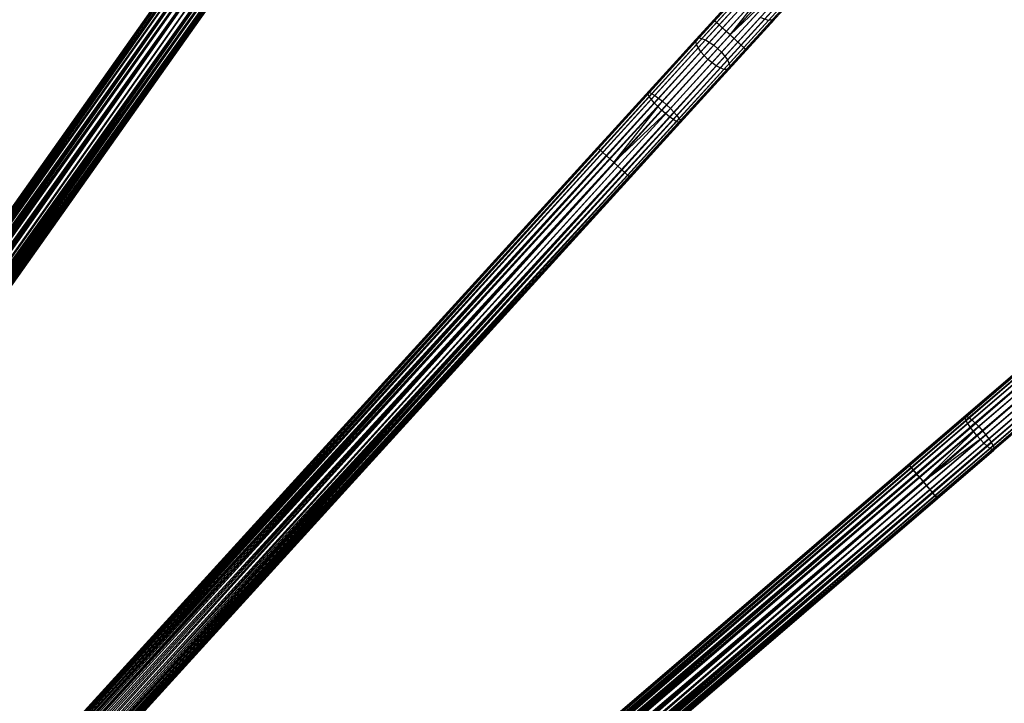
# Model space of a CAD drawing. Extents: x -189 to 189, y -189 to 189.
# Tile 308 of 338: x 82 to 126, y 95 to 125. Entities that reach past the tile are written whole.
import ezdxf

# ---------------------------------------------------------------- set-up
doc = ezdxf.new("R2010")
doc.units = 0
doc.header["$LTSCALE"] = 25.4
doc.layers.get('0').update_dxf_attribs({"linetype": 'CONTINUOUS'})

# ---------------------------------------------------------------- blocks, each defined once
blk = doc.blocks.new('NL2500012474_STL')
at = {"color": 0}
for p, q in [((287.839, 138.091, 177.379), (215.478, 35.869, 177.621)), ((287.839, 138.091, 177.379), (215.478, 35.869, 177.379)), ((287.839, 138.091, 177.379), (215.478, 35.869, 177.621)), ((287.839, 138.091, 177.379), (215.478, 35.869, 177.379)), ((287.886, 138.058, 177.855), (215.478, 35.869, 177.621)), ((287.886, 138.058, 177.855), (215.478, 35.869, 177.621)), ((215.525, 35.836, 177.145), (287.839, 138.091, 177.379)), ((215.525, 35.836, 177.145), (287.839, 138.091, 177.379)), ((287.886, 138.058, 177.855), (215.525, 35.836, 177.855)), ((287.886, 138.058, 177.855), (215.525, 35.836, 177.855)), ((215.616, 35.771, 176.932), (287.839, 138.091, 177.379)), ((215.616, 35.771, 176.932), (287.839, 138.091, 177.379)), ((287.886, 138.058, 177.855), (215.616, 35.771, 178.068)), ((287.886, 138.058, 177.855), (215.616, 35.771, 178.068)), ((215.616, 35.771, 176.932), (287.978, 137.993, 176.932)), ((215.616, 35.771, 176.932), (287.978, 137.993, 176.932)), ((288.108, 137.901, 178.249), (215.616, 35.771, 178.068)), ((288.108, 137.901, 178.249), (215.616, 35.771, 178.068)), ((215.747, 35.679, 176.751), (287.978, 137.993, 176.932)), ((215.747, 35.679, 176.751), (287.978, 137.993, 176.932)), ((288.108, 137.901, 178.249), (215.747, 35.679, 178.249)), ((288.108, 137.901, 178.249), (215.747, 35.679, 178.249)), ((215.909, 35.564, 176.615), (287.978, 137.993, 176.932)), ((215.909, 35.564, 176.615), (287.978, 137.993, 176.932)), ((288.454, 137.656, 178.471), (215.747, 35.679, 178.249)), ((288.454, 137.656, 178.471), (215.747, 35.679, 178.249)), ((288.27, 137.786, 176.615), (215.909, 35.564, 176.615)), ((288.27, 137.786, 176.615), (215.909, 35.564, 176.615)), ((288.454, 137.656, 178.471), (215.909, 35.564, 178.385)), ((288.454, 137.656, 178.471), (215.909, 35.564, 178.385)), ((216.093, 35.434, 176.529), (288.27, 137.786, 176.615)), ((216.093, 35.434, 176.529), (288.27, 137.786, 176.615)), ((288.454, 137.656, 178.471), (216.093, 35.434, 178.471)), ((288.454, 137.656, 178.471), (216.093, 35.434, 178.471)), ((216.288, 35.296, 176.5), (288.27, 137.786, 176.615)), ((216.288, 35.296, 176.5), (288.27, 137.786, 176.615)), ((288.649, 137.518, 178.5), (216.288, 35.296, 178.5)), ((288.649, 137.518, 178.5), (216.288, 35.296, 178.5)), ((216.288, 35.296, 176.5), (288.649, 137.518, 176.5)), ((216.288, 35.296, 176.5), (288.649, 137.518, 176.5)), ((216.483, 35.158, 176.529), (288.649, 137.518, 176.5)), ((216.483, 35.158, 176.529), (288.649, 137.518, 176.5)), ((216.667, 35.027, 176.615), (288.649, 137.518, 176.5)), ((216.667, 35.027, 176.615), (288.649, 137.518, 176.5)), ((288.845, 137.379, 178.471), (216.483, 35.158, 178.471)), ((288.845, 137.379, 178.471), (216.483, 35.158, 178.471)), ((289.19, 137.135, 178.249), (216.483, 35.158, 178.471)), ((289.19, 137.135, 178.249), (216.483, 35.158, 178.471)), ((289.029, 137.249, 176.615), (216.667, 35.027, 176.615)), ((289.029, 137.249, 176.615), (216.667, 35.027, 176.615)), ((289.19, 137.135, 178.249), (216.667, 35.027, 178.385)), ((289.19, 137.135, 178.249), (216.667, 35.027, 178.385)), ((289.029, 137.249, 176.615), (216.829, 34.913, 176.751)), ((289.029, 137.249, 176.615), (216.829, 34.913, 176.751)), ((289.19, 137.135, 178.249), (216.829, 34.913, 178.249)), ((289.19, 137.135, 178.249), (216.829, 34.913, 178.249)), ((289.029, 137.249, 176.615), (216.96, 34.82, 176.932)), ((289.029, 137.249, 176.615), (216.96, 34.82, 176.932)), ((289.321, 137.042, 176.932), (216.96, 34.82, 176.932)), ((289.321, 137.042, 176.932), (216.96, 34.82, 176.932)), ((289.321, 137.042, 176.932), (217.051, 34.756, 177.145)), ((289.321, 137.042, 176.932), (217.051, 34.756, 177.145)), ((289.321, 137.042, 176.932), (217.098, 34.722, 177.379)), ((289.321, 137.042, 176.932), (217.098, 34.722, 177.379)), ((289.412, 136.977, 177.855), (216.829, 34.913, 178.249)), ((289.412, 136.977, 177.855), (216.829, 34.913, 178.249)), ((289.412, 136.977, 177.855), (216.96, 34.82, 178.068)), ((289.412, 136.977, 177.855), (216.96, 34.82, 178.068)), ((289.412, 136.977, 177.855), (217.051, 34.756, 177.855)), ((289.412, 136.977, 177.855), (217.051, 34.756, 177.855)), ((289.46, 136.944, 177.379), (217.051, 34.756, 177.855)), ((289.46, 136.944, 177.379), (217.051, 34.756, 177.855)), ((289.46, 136.944, 177.379), (217.098, 34.722, 177.379)), ((289.46, 136.944, 177.379), (217.098, 34.722, 177.621)), ((289.46, 136.944, 177.379), (217.098, 34.722, 177.379)), ((289.46, 136.944, 177.379), (217.098, 34.722, 177.621)), ((226.571, 51.54, 27.379), (283.395, 131.813, 27.621)), ((226.571, 51.54, 27.379), (283.395, 131.813, 27.621)), ((226.571, 51.54, 27.621), (283.395, 131.813, 27.621)), ((226.571, 51.54, 27.621), (283.395, 131.813, 27.621)), ((226.618, 51.507, 27.145), (283.395, 131.813, 27.621)), ((226.618, 51.507, 27.145), (283.395, 131.813, 27.621)), ((226.618, 51.507, 27.145), (283.442, 131.78, 27.145)), ((226.618, 51.507, 27.145), (283.442, 131.78, 27.145)), ((226.709, 51.442, 26.932), (283.442, 131.78, 27.145)), ((226.709, 51.442, 26.932), (283.442, 131.78, 27.145)), ((226.571, 51.54, 27.621), (283.533, 131.715, 28.068)), ((226.571, 51.54, 27.621), (283.533, 131.715, 28.068)), ((226.618, 51.507, 27.855), (283.533, 131.715, 28.068)), ((226.618, 51.507, 27.855), (283.533, 131.715, 28.068)), ((226.709, 51.442, 28.068), (283.533, 131.715, 28.068)), ((226.709, 51.442, 28.068), (283.533, 131.715, 28.068)), ((226.709, 51.442, 26.932), (283.664, 131.623, 26.751)), ((226.709, 51.442, 26.932), (283.664, 131.623, 26.751)), ((226.709, 51.442, 28.068), (283.826, 131.508, 28.385)), ((226.709, 51.442, 28.068), (283.826, 131.508, 28.385)), ((226.84, 51.35, 26.751), (283.664, 131.623, 26.751)), ((226.84, 51.35, 26.751), (283.664, 131.623, 26.751)), ((226.84, 51.35, 28.249), (283.826, 131.508, 28.385)), ((226.84, 51.35, 28.249), (283.826, 131.508, 28.385)), ((227.002, 51.235, 26.615), (283.664, 131.623, 26.751)), ((227.002, 51.235, 26.615), (283.664, 131.623, 26.751)), ((227.002, 51.235, 28.385), (283.826, 131.508, 28.385)), ((227.002, 51.235, 28.385), (283.826, 131.508, 28.385)), ((227.002, 51.235, 26.615), (284.01, 131.378, 26.529)), ((227.002, 51.235, 26.615), (284.01, 131.378, 26.529)), ((227.186, 51.105, 26.529), (284.01, 131.378, 26.529)), ((227.186, 51.105, 26.529), (284.01, 131.378, 26.529)), ((227.002, 51.235, 28.385), (284.205, 131.24, 28.5)), ((227.002, 51.235, 28.385), (284.205, 131.24, 28.5)), ((227.186, 51.105, 28.471), (284.205, 131.24, 28.5)), ((227.186, 51.105, 28.471), (284.205, 131.24, 28.5)), ((284.205, 131.24, 28.5), (227.381, 50.967, 28.5)), ((227.381, 50.967, 26.5), (284.205, 131.24, 26.5)), ((227.381, 50.967, 26.5), (284.205, 131.24, 26.5)), ((284.205, 131.24, 28.5), (227.381, 50.967, 28.5)), ((227.381, 50.967, 28.5), (284.584, 130.971, 28.385)), ((227.381, 50.967, 28.5), (284.584, 130.971, 28.385)), ((227.576, 50.829, 26.529), (284.4, 131.101, 26.529)), ((227.576, 50.829, 26.529), (284.4, 131.101, 26.529)), ((227.576, 50.829, 28.471), (284.584, 130.971, 28.385)), ((227.576, 50.829, 28.471), (284.584, 130.971, 28.385)), ((227.76, 50.698, 26.615), (284.4, 131.101, 26.529)), ((227.76, 50.698, 26.615), (284.4, 131.101, 26.529)), ((227.76, 50.698, 28.385), (284.584, 130.971, 28.385)), ((227.76, 50.698, 28.385), (284.584, 130.971, 28.385)), ((227.76, 50.698, 26.615), (284.746, 130.856, 26.751)), ((227.76, 50.698, 26.615), (284.746, 130.856, 26.751)), ((227.922, 50.584, 26.751), (284.746, 130.856, 26.751)), ((227.922, 50.584, 26.751), (284.746, 130.856, 26.751)), ((228.053, 50.491, 26.932), (284.746, 130.856, 26.751)), ((228.053, 50.491, 26.932), (284.746, 130.856, 26.751)), ((227.76, 50.698, 28.385), (284.877, 130.764, 28.068)), ((227.76, 50.698, 28.385), (284.877, 130.764, 28.068)), ((227.922, 50.584, 28.249), (284.877, 130.764, 28.068)), ((227.922, 50.584, 28.249), (284.877, 130.764, 28.068)), ((228.053, 50.491, 28.068), (284.877, 130.764, 28.068)), ((228.053, 50.491, 28.068), (284.877, 130.764, 28.068)), ((228.053, 50.491, 26.932), (284.968, 130.699, 27.145)), ((228.053, 50.491, 26.932), (284.968, 130.699, 27.145)), ((228.053, 50.491, 28.068), (285.015, 130.666, 27.621)), ((228.053, 50.491, 28.068), (285.015, 130.666, 27.621)), ((228.144, 50.427, 27.145), (284.968, 130.699, 27.145)), ((228.144, 50.427, 27.145), (284.968, 130.699, 27.145)), ((228.144, 50.427, 27.855), (285.015, 130.666, 27.621)), ((228.144, 50.427, 27.855), (285.015, 130.666, 27.621)), ((228.191, 50.393, 27.621), (284.968, 130.699, 27.145)), ((228.191, 50.393, 27.621), (284.968, 130.699, 27.145)), ((228.191, 50.393, 27.379), (284.968, 130.699, 27.145)), ((228.191, 50.393, 27.379), (284.968, 130.699, 27.145)), ((228.191, 50.393, 27.621), (285.015, 130.666, 27.621)), ((228.191, 50.393, 27.621), (285.015, 130.666, 27.621)), ((304.078, 125.183, 177.379), (306.265, 127.583, 177.113)), ((304.078, 125.183, 177.379), (306.265, 127.583, 177.113)), ((304.121, 125.144, 177.855), (306.36, 127.601, 177.581)), ((304.121, 125.144, 177.855), (306.36, 127.601, 177.581)), ((304.203, 125.069, 176.932), (306.342, 127.414, 176.671)), ((304.203, 125.069, 176.932), (306.342, 127.414, 176.671)), ((304.322, 124.961, 178.249), (306.605, 127.465, 177.97)), ((304.322, 124.961, 178.249), (306.605, 127.465, 177.97)), ((304.468, 124.827, 176.615), (306.571, 127.135, 176.358)), ((304.468, 124.827, 176.615), (306.571, 127.135, 176.358)), ((304.635, 124.676, 178.471), (306.942, 127.207, 178.189)), ((304.635, 124.676, 178.471), (306.942, 127.207, 178.189)), ((304.812, 124.514, 178.5), (306.942, 127.207, 178.189)), ((304.812, 124.514, 178.5), (306.942, 127.207, 178.189)), ((308.337, 127.16, 32.234), (306.518, 125.164, 30.45)), ((308.337, 127.16, 32.234), (306.518, 125.164, 30.45)), ((305.321, 126.546, 30.057), (303.281, 124.309, 28.716)), ((305.321, 126.546, 30.057), (303.281, 124.309, 28.716)), ((305.517, 126.676, 29.64), (303.428, 124.385, 28.267)), ((305.517, 126.676, 29.64), (303.428, 124.385, 28.267)), ((305.845, 126.632, 29.295), (303.716, 124.297, 27.895)), ((305.845, 126.632, 29.295), (303.716, 124.297, 27.895)), ((304.812, 124.514, 178.5), (307.296, 126.884, 178.189)), ((304.812, 124.514, 178.5), (307.296, 126.884, 178.189)), ((304.812, 124.514, 176.5), (306.902, 126.808, 176.245)), ((304.812, 124.514, 176.5), (306.902, 126.808, 176.245)), ((304.988, 124.353, 178.471), (307.296, 126.884, 178.189)), ((304.988, 124.353, 178.471), (307.296, 126.884, 178.189)), ((305.155, 124.201, 176.615), (307.258, 126.508, 176.358)), ((305.155, 124.201, 176.615), (307.258, 126.508, 176.358)), ((305.302, 124.068, 178.249), (307.585, 126.572, 177.97)), ((305.302, 124.068, 178.249), (307.585, 126.572, 177.97)), ((305.301, 126.273, 30.45), (303.307, 124.086, 29.139)), ((305.301, 126.273, 30.45), (303.307, 124.086, 29.139)), ((306.23, 126.426, 29.1), (304.078, 124.065, 27.685)), ((306.23, 126.426, 29.1), (304.078, 124.065, 27.685)), ((306.584, 126.103, 29.1), (304.432, 123.743, 27.685)), ((306.584, 126.103, 29.1), (304.432, 123.743, 27.685)), ((305.42, 123.96, 176.932), (307.558, 126.305, 176.671)), ((305.42, 123.96, 176.932), (307.558, 126.305, 176.671)), ((305.503, 123.884, 177.855), (307.742, 126.341, 177.581)), ((305.503, 123.884, 177.855), (307.742, 126.341, 177.581)), ((305.545, 123.846, 177.379), (307.733, 126.245, 177.113)), ((305.545, 123.846, 177.379), (307.733, 126.245, 177.113)), ((305.464, 125.919, 30.728), (303.502, 123.768, 29.439)), ((305.464, 125.919, 30.728), (303.502, 123.768, 29.439)), ((306.825, 125.739, 29.295), (304.696, 123.403, 27.895)), ((306.825, 125.739, 29.295), (304.696, 123.403, 27.895)), ((304.078, 125.183, 177.379), (219.703, 32.628, 177.621)), ((304.078, 125.183, 177.379), (219.703, 32.628, 177.379)), ((304.078, 125.183, 177.379), (219.703, 32.628, 177.621)), ((304.078, 125.183, 177.379), (219.703, 32.628, 177.379)), ((304.121, 125.144, 177.855), (219.703, 32.628, 177.621)), ((304.121, 125.144, 177.855), (219.703, 32.628, 177.621)), ((219.746, 32.59, 177.145), (304.078, 125.183, 177.379)), ((219.746, 32.59, 177.145), (304.078, 125.183, 177.379)), ((304.121, 125.144, 177.855), (219.746, 32.59, 177.855)), ((304.121, 125.144, 177.855), (219.746, 32.59, 177.855)), ((219.829, 32.514, 176.932), (304.078, 125.183, 177.379)), ((219.829, 32.514, 176.932), (304.078, 125.183, 177.379)), ((304.121, 125.144, 177.855), (219.829, 32.514, 178.068)), ((304.121, 125.144, 177.855), (219.829, 32.514, 178.068)), ((303.82, 123.427, 29.547), (305.77, 125.566, 30.829)), ((303.82, 123.427, 29.547), (305.77, 125.566, 30.829)), ((304.121, 125.144, 177.855), (304.078, 125.183, 177.379)), ((304.078, 125.183, 177.379), (304.203, 125.069, 176.932)), ((304.078, 125.183, 177.379), (304.203, 125.069, 176.932)), ((304.121, 125.144, 177.855), (304.078, 125.183, 177.379)), ((304.322, 124.961, 178.249), (304.121, 125.144, 177.855)), ((304.322, 124.961, 178.249), (304.121, 125.144, 177.855)), ((306.15, 125.293, 30.728), (304.189, 123.142, 29.439)), ((306.15, 125.293, 30.728), (304.189, 123.142, 29.439)), ((306.518, 125.164, 30.45), (304.524, 122.977, 29.139)), ((306.518, 125.164, 30.45), (304.524, 122.977, 29.139)), ((306.788, 125.209, 30.057), (304.748, 122.971, 28.716)), ((306.788, 125.209, 30.057), (304.748, 122.971, 28.716)), ((306.899, 125.416, 29.64), (304.81, 123.125, 28.267)), ((306.899, 125.416, 29.64), (304.81, 123.125, 28.267)), ((306.518, 125.164, 30.45), (306.15, 125.293, 30.728)), ((306.518, 125.164, 30.45), (306.15, 125.293, 30.728)), ((306.788, 125.209, 30.057), (306.518, 125.164, 30.45)), ((306.788, 125.209, 30.057), (306.518, 125.164, 30.45)), ((219.829, 32.514, 176.932), (304.203, 125.069, 176.932)), ((219.829, 32.514, 176.932), (304.203, 125.069, 176.932)), ((304.322, 124.961, 178.249), (219.829, 32.514, 178.068)), ((304.322, 124.961, 178.249), (219.829, 32.514, 178.068)), ((219.947, 32.406, 176.751), (304.203, 125.069, 176.932)), ((219.947, 32.406, 176.751), (304.203, 125.069, 176.932)), ((304.322, 124.961, 178.249), (219.947, 32.406, 178.249)), ((304.322, 124.961, 178.249), (219.947, 32.406, 178.249)), ((220.093, 32.273, 176.615), (304.203, 125.069, 176.932)), ((220.093, 32.273, 176.615), (304.203, 125.069, 176.932)), ((304.468, 124.827, 176.615), (220.093, 32.273, 176.615)), ((304.468, 124.827, 176.615), (220.093, 32.273, 176.615)), ((220.26, 32.121, 176.529), (304.468, 124.827, 176.615)), ((220.26, 32.121, 176.529), (304.468, 124.827, 176.615)), ((220.437, 31.96, 176.5), (304.468, 124.827, 176.615)), ((220.437, 31.96, 176.5), (304.468, 124.827, 176.615)), ((304.203, 125.069, 176.932), (304.468, 124.827, 176.615)), ((304.203, 125.069, 176.932), (304.468, 124.827, 176.615)), ((304.635, 124.676, 178.471), (304.322, 124.961, 178.249)), ((304.635, 124.676, 178.471), (304.322, 124.961, 178.249)), ((304.468, 124.827, 176.615), (304.812, 124.514, 176.5)), ((304.468, 124.827, 176.615), (304.812, 124.514, 176.5)), ((304.635, 124.676, 178.471), (219.947, 32.406, 178.249)), ((304.635, 124.676, 178.471), (219.947, 32.406, 178.249)), ((304.635, 124.676, 178.471), (220.093, 32.273, 178.385)), ((304.635, 124.676, 178.471), (220.093, 32.273, 178.385)), ((304.635, 124.676, 178.471), (220.26, 32.121, 178.471)), ((304.635, 124.676, 178.471), (220.26, 32.121, 178.471)), ((304.812, 124.514, 178.5), (220.437, 31.96, 178.5)), ((304.812, 124.514, 178.5), (220.437, 31.96, 178.5)), ((220.437, 31.96, 176.5), (304.812, 124.514, 176.5)), ((220.437, 31.96, 176.5), (304.812, 124.514, 176.5)), ((220.614, 31.798, 176.529), (304.812, 124.514, 176.5)), ((220.614, 31.798, 176.529), (304.812, 124.514, 176.5)), ((304.988, 124.353, 178.471), (220.614, 31.798, 178.471)), ((304.988, 124.353, 178.471), (220.614, 31.798, 178.471)), ((220.78, 31.647, 176.615), (304.812, 124.514, 176.5)), ((220.78, 31.647, 176.615), (304.812, 124.514, 176.5)), ((303.281, 124.309, 28.716), (301.119, 121.937, 27.896)), ((303.281, 124.309, 28.716), (301.119, 121.937, 27.896)), ((303.428, 124.385, 28.267), (301.215, 121.957, 27.428)), ((303.428, 124.385, 28.267), (301.215, 121.957, 27.428)), ((303.716, 124.297, 27.895), (301.46, 121.822, 27.039)), ((303.716, 124.297, 27.895), (301.46, 121.822, 27.039)), ((303.281, 124.309, 28.716), (303.428, 124.385, 28.267)), ((303.281, 124.309, 28.716), (303.428, 124.385, 28.267)), ((303.307, 124.086, 29.139), (303.281, 124.309, 28.716)), ((303.307, 124.086, 29.139), (303.281, 124.309, 28.716)), ((303.428, 124.385, 28.267), (303.716, 124.297, 27.895)), ((303.428, 124.385, 28.267), (303.716, 124.297, 27.895)), ((303.716, 124.297, 27.895), (304.078, 124.065, 27.685)), ((303.716, 124.297, 27.895), (304.078, 124.065, 27.685)), ((304.812, 124.514, 178.5), (304.635, 124.676, 178.471)), ((304.812, 124.514, 178.5), (304.635, 124.676, 178.471)), ((304.812, 124.514, 176.5), (305.155, 124.201, 176.615)), ((304.988, 124.353, 178.471), (304.812, 124.514, 178.5)), ((304.988, 124.353, 178.471), (304.812, 124.514, 178.5)), ((304.812, 124.514, 176.5), (305.155, 124.201, 176.615)), ((305.302, 124.068, 178.249), (304.988, 124.353, 178.471)), ((305.302, 124.068, 178.249), (304.988, 124.353, 178.471)), ((305.302, 124.068, 178.249), (220.614, 31.798, 178.471)), ((305.302, 124.068, 178.249), (220.614, 31.798, 178.471)), ((305.155, 124.201, 176.615), (220.78, 31.647, 176.615)), ((305.155, 124.201, 176.615), (220.78, 31.647, 176.615)), ((305.302, 124.068, 178.249), (220.78, 31.647, 178.385)), ((305.302, 124.068, 178.249), (220.78, 31.647, 178.385)), ((305.155, 124.201, 176.615), (220.927, 31.513, 176.751)), ((305.155, 124.201, 176.615), (220.927, 31.513, 176.751)), ((305.302, 124.068, 178.249), (220.927, 31.513, 178.249)), ((305.302, 124.068, 178.249), (220.927, 31.513, 178.249)), ((305.503, 123.884, 177.855), (220.927, 31.513, 178.249)), ((305.503, 123.884, 177.855), (220.927, 31.513, 178.249)), ((305.155, 124.201, 176.615), (221.045, 31.405, 176.932)), ((305.155, 124.201, 176.615), (221.045, 31.405, 176.932)), ((305.42, 123.96, 176.932), (221.045, 31.405, 176.932)), ((305.42, 123.96, 176.932), (221.045, 31.405, 176.932)), ((305.503, 123.884, 177.855), (221.045, 31.405, 178.068)), ((305.503, 123.884, 177.855), (221.045, 31.405, 178.068)), ((305.42, 123.96, 176.932), (221.128, 31.33, 177.145)), ((305.42, 123.96, 176.932), (221.128, 31.33, 177.145)), ((305.503, 123.884, 177.855), (221.128, 31.33, 177.855)), ((305.503, 123.884, 177.855), (221.128, 31.33, 177.855)), ((305.545, 123.846, 177.379), (221.128, 31.33, 177.855)), ((305.545, 123.846, 177.379), (221.128, 31.33, 177.855)), ((305.42, 123.96, 176.932), (221.17, 31.291, 177.379)), ((305.42, 123.96, 176.932), (221.17, 31.291, 177.379)), ((305.545, 123.846, 177.379), (221.17, 31.291, 177.379)), ((305.545, 123.846, 177.379), (221.17, 31.291, 177.621)), ((305.545, 123.846, 177.379), (221.17, 31.291, 177.379)), ((305.545, 123.846, 177.379), (221.17, 31.291, 177.621)), ((303.307, 124.086, 29.139), (301.195, 121.768, 28.338)), ((303.307, 124.086, 29.139), (301.195, 121.768, 28.338)), ((304.078, 124.065, 27.685), (301.798, 121.564, 26.82)), ((304.078, 124.065, 27.685), (301.798, 121.564, 26.82)), ((303.502, 123.768, 29.439), (303.307, 124.086, 29.139)), ((303.502, 123.768, 29.439), (303.307, 124.086, 29.139)), ((304.078, 124.065, 27.685), (304.432, 123.743, 27.685)), ((304.078, 124.065, 27.685), (304.432, 123.743, 27.685)), ((305.155, 124.201, 176.615), (305.42, 123.96, 176.932)), ((305.155, 124.201, 176.615), (305.42, 123.96, 176.932)), ((305.503, 123.884, 177.855), (305.302, 124.068, 178.249)), ((305.503, 123.884, 177.855), (305.302, 124.068, 178.249)), ((305.42, 123.96, 176.932), (305.545, 123.846, 177.379)), ((305.42, 123.96, 176.932), (305.545, 123.846, 177.379)), ((305.545, 123.846, 177.379), (305.503, 123.884, 177.855)), ((305.545, 123.846, 177.379), (305.503, 123.884, 177.855)), ((303.502, 123.768, 29.439), (301.424, 121.488, 28.651)), ((303.502, 123.768, 29.439), (301.424, 121.488, 28.651)), ((301.754, 121.161, 28.764), (303.82, 123.427, 29.547)), ((301.754, 121.161, 28.764), (303.82, 123.427, 29.547)), ((304.432, 123.743, 27.685), (302.152, 121.241, 26.82)), ((304.432, 123.743, 27.685), (302.152, 121.241, 26.82)), ((304.696, 123.403, 27.895), (302.44, 120.929, 27.039)), ((304.696, 123.403, 27.895), (302.44, 120.929, 27.039)), ((303.82, 123.427, 29.547), (303.502, 123.768, 29.439)), ((303.82, 123.427, 29.547), (303.502, 123.768, 29.439)), ((304.189, 123.142, 29.439), (303.82, 123.427, 29.547)), ((304.189, 123.142, 29.439), (303.82, 123.427, 29.547)), ((304.432, 123.743, 27.685), (304.696, 123.403, 27.895)), ((304.432, 123.743, 27.685), (304.696, 123.403, 27.895)), ((304.696, 123.403, 27.895), (304.81, 123.125, 28.267)), ((304.696, 123.403, 27.895), (304.81, 123.125, 28.267)), ((304.189, 123.142, 29.439), (302.111, 120.862, 28.651)), ((304.189, 123.142, 29.439), (302.111, 120.862, 28.651)), ((304.524, 122.977, 29.139), (302.411, 120.659, 28.338)), ((304.524, 122.977, 29.139), (302.411, 120.659, 28.338)), ((304.748, 122.971, 28.716), (302.586, 120.6, 27.896)), ((304.748, 122.971, 28.716), (302.586, 120.6, 27.896)), ((304.81, 123.125, 28.267), (302.597, 120.697, 27.428)), ((304.81, 123.125, 28.267), (302.597, 120.697, 27.428)), ((304.524, 122.977, 29.139), (304.189, 123.142, 29.439)), ((304.524, 122.977, 29.139), (304.189, 123.142, 29.439)), ((304.748, 122.971, 28.716), (304.524, 122.977, 29.139)), ((304.748, 122.971, 28.716), (304.524, 122.977, 29.139)), ((304.81, 123.125, 28.267), (304.748, 122.971, 28.716)), ((304.81, 123.125, 28.267), (304.748, 122.971, 28.716)), ((298.896, 119.499, 27.621), (301.119, 121.937, 27.896)), ((298.896, 119.499, 27.621), (301.119, 121.937, 27.896)), ((298.939, 119.46, 27.145), (301.215, 121.957, 27.428)), ((298.939, 119.46, 27.145), (301.215, 121.957, 27.428)), ((299.021, 119.384, 28.068), (301.195, 121.768, 28.338)), ((299.021, 119.384, 28.068), (301.195, 121.768, 28.338)), ((299.139, 119.277, 26.751), (301.46, 121.822, 27.039)), ((299.139, 119.277, 26.751), (301.46, 121.822, 27.039)), ((301.119, 121.937, 27.896), (301.215, 121.957, 27.428)), ((301.119, 121.937, 27.896), (301.215, 121.957, 27.428)), ((301.195, 121.768, 28.338), (301.119, 121.937, 27.896)), ((301.195, 121.768, 28.338), (301.119, 121.937, 27.896)), ((301.424, 121.488, 28.651), (301.195, 121.768, 28.338)), ((301.424, 121.488, 28.651), (301.195, 121.768, 28.338)), ((301.215, 121.957, 27.428), (301.46, 121.822, 27.039)), ((301.215, 121.957, 27.428), (301.46, 121.822, 27.039)), ((301.46, 121.822, 27.039), (301.798, 121.564, 26.82)), ((301.46, 121.822, 27.039), (301.798, 121.564, 26.82)), ((299.286, 119.143, 28.385), (301.424, 121.488, 28.651)), ((299.286, 119.143, 28.385), (301.424, 121.488, 28.651)), ((299.453, 118.991, 26.529), (301.798, 121.564, 26.82)), ((299.453, 118.991, 26.529), (301.798, 121.564, 26.82)), ((299.63, 118.83, 26.5), (301.798, 121.564, 26.82)), ((299.63, 118.83, 26.5), (301.798, 121.564, 26.82)), ((299.63, 118.83, 26.5), (302.152, 121.241, 26.82)), ((299.63, 118.83, 26.5), (302.152, 121.241, 26.82)), ((299.806, 118.669, 26.529), (302.152, 121.241, 26.82)), ((299.806, 118.669, 26.529), (302.152, 121.241, 26.82)), ((301.754, 121.161, 28.764), (301.424, 121.488, 28.651)), ((301.754, 121.161, 28.764), (301.424, 121.488, 28.651)), ((301.798, 121.564, 26.82), (302.152, 121.241, 26.82)), ((301.798, 121.564, 26.82), (302.152, 121.241, 26.82)), ((302.152, 121.241, 26.82), (302.44, 120.929, 27.039)), ((302.152, 121.241, 26.82), (302.44, 120.929, 27.039)), ((299.63, 118.83, 28.5), (301.754, 121.161, 28.764)), ((299.63, 118.83, 28.5), (301.754, 121.161, 28.764)), ((299.973, 118.517, 28.385), (302.111, 120.862, 28.651)), ((299.973, 118.517, 28.385), (302.111, 120.862, 28.651)), ((300.12, 118.383, 26.751), (302.44, 120.929, 27.039)), ((300.12, 118.383, 26.751), (302.44, 120.929, 27.039)), ((302.111, 120.862, 28.651), (301.754, 121.161, 28.764)), ((302.111, 120.862, 28.651), (301.754, 121.161, 28.764)), ((302.411, 120.659, 28.338), (302.111, 120.862, 28.651)), ((302.411, 120.659, 28.338), (302.111, 120.862, 28.651)), ((302.44, 120.929, 27.039), (302.597, 120.697, 27.428)), ((302.44, 120.929, 27.039), (302.597, 120.697, 27.428)), ((300.238, 118.275, 28.068), (302.411, 120.659, 28.338)), ((300.238, 118.275, 28.068), (302.411, 120.659, 28.338)), ((300.321, 118.2, 27.145), (302.597, 120.697, 27.428)), ((300.321, 118.2, 27.145), (302.597, 120.697, 27.428)), ((300.363, 118.161, 27.621), (302.586, 120.6, 27.896)), ((300.363, 118.161, 27.621), (302.586, 120.6, 27.896)), ((302.586, 120.6, 27.896), (302.411, 120.659, 28.338)), ((302.586, 120.6, 27.896), (302.411, 120.659, 28.338)), ((302.597, 120.697, 27.428), (302.586, 120.6, 27.896)), ((302.597, 120.697, 27.428), (302.586, 120.6, 27.896)), ((232.638, 46.817, 27.379), (298.896, 119.499, 27.621)), ((232.638, 46.817, 27.379), (298.896, 119.499, 27.621)), ((232.638, 46.817, 27.621), (298.896, 119.499, 27.621)), ((232.638, 46.817, 27.621), (298.896, 119.499, 27.621)), ((232.681, 46.779, 27.145), (298.896, 119.499, 27.621)), ((232.681, 46.779, 27.145), (298.896, 119.499, 27.621)), ((232.681, 46.779, 27.145), (298.939, 119.46, 27.145)), ((232.681, 46.779, 27.145), (298.939, 119.46, 27.145)), ((232.764, 46.703, 26.932), (298.939, 119.46, 27.145)), ((232.764, 46.703, 26.932), (298.939, 119.46, 27.145)), ((298.939, 119.46, 27.145), (298.896, 119.499, 27.621)), ((298.896, 119.499, 27.621), (299.021, 119.384, 28.068)), ((298.939, 119.46, 27.145), (298.896, 119.499, 27.621)), ((298.896, 119.499, 27.621), (299.021, 119.384, 28.068)), ((299.139, 119.277, 26.751), (298.939, 119.46, 27.145)), ((299.139, 119.277, 26.751), (298.939, 119.46, 27.145)), ((232.638, 46.817, 27.621), (299.021, 119.384, 28.068)), ((232.638, 46.817, 27.621), (299.021, 119.384, 28.068)), ((232.681, 46.779, 27.855), (299.021, 119.384, 28.068)), ((232.681, 46.779, 27.855), (299.021, 119.384, 28.068)), ((232.764, 46.703, 28.068), (299.021, 119.384, 28.068)), ((232.764, 46.703, 28.068), (299.021, 119.384, 28.068)), ((232.764, 46.703, 26.932), (299.139, 119.277, 26.751)), ((232.764, 46.703, 26.932), (299.139, 119.277, 26.751)), ((232.764, 46.703, 28.068), (299.286, 119.143, 28.385)), ((232.764, 46.703, 28.068), (299.286, 119.143, 28.385)), ((232.882, 46.595, 26.751), (299.139, 119.277, 26.751)), ((232.882, 46.595, 26.751), (299.139, 119.277, 26.751)), ((232.882, 46.595, 28.249), (299.286, 119.143, 28.385)), ((232.882, 46.595, 28.249), (299.286, 119.143, 28.385)), ((233.028, 46.462, 26.615), (299.139, 119.277, 26.751)), ((233.028, 46.462, 26.615), (299.139, 119.277, 26.751)), ((233.028, 46.462, 28.385), (299.286, 119.143, 28.385)), ((233.028, 46.462, 28.385), (299.286, 119.143, 28.385)), ((233.028, 46.462, 26.615), (299.453, 118.991, 26.529)), ((233.028, 46.462, 26.615), (299.453, 118.991, 26.529)), ((233.195, 46.31, 26.529), (299.453, 118.991, 26.529)), ((233.195, 46.31, 26.529), (299.453, 118.991, 26.529)), ((299.021, 119.384, 28.068), (299.286, 119.143, 28.385)), ((299.021, 119.384, 28.068), (299.286, 119.143, 28.385)), ((299.453, 118.991, 26.529), (299.139, 119.277, 26.751)), ((299.453, 118.991, 26.529), (299.139, 119.277, 26.751)), ((299.286, 119.143, 28.385), (299.63, 118.83, 28.5)), ((299.286, 119.143, 28.385), (299.63, 118.83, 28.5)), ((299.63, 118.83, 26.5), (299.453, 118.991, 26.529)), ((299.63, 118.83, 26.5), (299.453, 118.991, 26.529)), ((233.028, 46.462, 28.385), (299.63, 118.83, 28.5)), ((233.028, 46.462, 28.385), (299.63, 118.83, 28.5)), ((233.195, 46.31, 28.471), (299.63, 118.83, 28.5)), ((233.195, 46.31, 28.471), (299.63, 118.83, 28.5)), ((299.63, 118.83, 28.5), (233.372, 46.149, 28.5)), ((233.372, 46.149, 26.5), (299.63, 118.83, 26.5)), ((233.372, 46.149, 26.5), (299.63, 118.83, 26.5)), ((299.63, 118.83, 28.5), (233.372, 46.149, 28.5)), ((233.549, 45.987, 26.529), (299.806, 118.669, 26.529)), ((233.549, 45.987, 26.529), (299.806, 118.669, 26.529)), ((233.715, 45.836, 26.615), (299.806, 118.669, 26.529)), ((233.715, 45.836, 26.615), (299.806, 118.669, 26.529)), ((299.806, 118.669, 26.529), (299.63, 118.83, 26.5)), ((299.63, 118.83, 28.5), (299.973, 118.517, 28.385)), ((299.63, 118.83, 28.5), (299.973, 118.517, 28.385)), ((299.806, 118.669, 26.529), (299.63, 118.83, 26.5)), ((300.12, 118.383, 26.751), (299.806, 118.669, 26.529)), ((300.12, 118.383, 26.751), (299.806, 118.669, 26.529)), ((233.372, 46.149, 28.5), (299.973, 118.517, 28.385)), ((233.372, 46.149, 28.5), (299.973, 118.517, 28.385)), ((233.549, 45.987, 28.471), (299.973, 118.517, 28.385)), ((233.549, 45.987, 28.471), (299.973, 118.517, 28.385)), ((233.715, 45.836, 28.385), (299.973, 118.517, 28.385)), ((233.715, 45.836, 28.385), (299.973, 118.517, 28.385)), ((233.715, 45.836, 26.615), (300.12, 118.383, 26.751)), ((233.715, 45.836, 26.615), (300.12, 118.383, 26.751)), ((233.715, 45.836, 28.385), (300.238, 118.275, 28.068)), ((233.715, 45.836, 28.385), (300.238, 118.275, 28.068)), ((233.862, 45.702, 26.751), (300.12, 118.383, 26.751)), ((233.862, 45.702, 26.751), (300.12, 118.383, 26.751)), ((233.862, 45.702, 28.249), (300.238, 118.275, 28.068)), ((233.862, 45.702, 28.249), (300.238, 118.275, 28.068)), ((233.98, 45.594, 26.932), (300.12, 118.383, 26.751)), ((233.98, 45.594, 26.932), (300.12, 118.383, 26.751)), ((233.98, 45.594, 28.068), (300.238, 118.275, 28.068)), ((233.98, 45.594, 28.068), (300.238, 118.275, 28.068)), ((233.98, 45.594, 26.932), (300.321, 118.2, 27.145)), ((233.98, 45.594, 26.932), (300.321, 118.2, 27.145)), ((233.98, 45.594, 28.068), (300.363, 118.161, 27.621)), ((233.98, 45.594, 28.068), (300.363, 118.161, 27.621)), ((234.063, 45.519, 27.145), (300.321, 118.2, 27.145)), ((234.063, 45.519, 27.145), (300.321, 118.2, 27.145)), ((234.063, 45.519, 27.855), (300.363, 118.161, 27.621)), ((234.063, 45.519, 27.855), (300.363, 118.161, 27.621)), ((234.105, 45.48, 27.621), (300.321, 118.2, 27.145)), ((234.105, 45.48, 27.621), (300.321, 118.2, 27.145)), ((234.105, 45.48, 27.379), (300.321, 118.2, 27.145)), ((234.105, 45.48, 27.379), (300.321, 118.2, 27.145)), ((234.105, 45.48, 27.621), (300.363, 118.161, 27.621)), ((234.105, 45.48, 27.621), (300.363, 118.161, 27.621)), ((299.973, 118.517, 28.385), (300.238, 118.275, 28.068)), ((299.973, 118.517, 28.385), (300.238, 118.275, 28.068)), ((300.321, 118.2, 27.145), (300.12, 118.383, 26.751)), ((300.321, 118.2, 27.145), (300.12, 118.383, 26.751)), ((300.238, 118.275, 28.068), (300.363, 118.161, 27.621)), ((300.238, 118.275, 28.068), (300.363, 118.161, 27.621)), ((300.363, 118.161, 27.621), (300.321, 118.2, 27.145)), ((300.363, 118.161, 27.621), (300.321, 118.2, 27.145)), ((318.608, 110.377, 177.379), (223.498, 28.893, 177.621)), ((318.608, 110.377, 177.379), (223.498, 28.893, 177.379)), ((318.608, 110.377, 177.379), (223.498, 28.893, 177.621)), ((318.608, 110.377, 177.379), (223.498, 28.893, 177.379)), ((318.645, 110.333, 177.855), (223.498, 28.893, 177.621)), ((318.645, 110.333, 177.855), (223.498, 28.893, 177.621)), ((223.536, 28.849, 177.145), (318.608, 110.377, 177.379)), ((223.536, 28.849, 177.145), (318.608, 110.377, 177.379)), ((318.645, 110.333, 177.855), (223.536, 28.849, 177.855)), ((318.645, 110.333, 177.855), (223.536, 28.849, 177.855)), ((223.609, 28.764, 176.932), (318.608, 110.377, 177.379)), ((223.609, 28.764, 176.932), (318.608, 110.377, 177.379)), ((318.645, 110.333, 177.855), (223.609, 28.764, 178.068)), ((318.645, 110.333, 177.855), (223.609, 28.764, 178.068)), ((223.609, 28.764, 176.932), (318.718, 110.248, 176.932)), ((223.609, 28.764, 176.932), (318.718, 110.248, 176.932)), ((223.713, 28.642, 176.751), (318.718, 110.248, 176.932)), ((223.713, 28.642, 176.751), (318.718, 110.248, 176.932)), ((223.842, 28.492, 176.615), (318.718, 110.248, 176.932)), ((223.842, 28.492, 176.615), (318.718, 110.248, 176.932)), ((318.822, 110.127, 178.249), (223.609, 28.764, 178.068)), ((318.822, 110.127, 178.249), (223.609, 28.764, 178.068)), ((318.822, 110.127, 178.249), (223.713, 28.642, 178.249)), ((318.822, 110.127, 178.249), (223.713, 28.642, 178.249)), ((319.098, 109.805, 178.471), (223.713, 28.642, 178.249)), ((319.098, 109.805, 178.471), (223.713, 28.642, 178.249)), ((318.951, 109.976, 176.615), (223.842, 28.492, 176.615)), ((318.951, 109.976, 176.615), (223.842, 28.492, 176.615)), ((319.098, 109.805, 178.471), (223.842, 28.492, 178.385)), ((319.098, 109.805, 178.471), (223.842, 28.492, 178.385)), ((223.989, 28.321, 176.529), (318.951, 109.976, 176.615)), ((223.989, 28.321, 176.529), (318.951, 109.976, 176.615)), ((319.098, 109.805, 178.471), (223.989, 28.321, 178.471)), ((319.098, 109.805, 178.471), (223.989, 28.321, 178.471)), ((224.144, 28.139, 176.5), (318.951, 109.976, 176.615)), ((224.144, 28.139, 176.5), (318.951, 109.976, 176.615)), ((319.253, 109.623, 178.5), (224.144, 28.139, 178.5)), ((319.253, 109.623, 178.5), (224.144, 28.139, 178.5)), ((224.144, 28.139, 176.5), (319.253, 109.623, 176.5)), ((224.144, 28.139, 176.5), (319.253, 109.623, 176.5)), ((224.3, 27.957, 176.529), (319.253, 109.623, 176.5)), ((224.3, 27.957, 176.529), (319.253, 109.623, 176.5)), ((319.409, 109.442, 178.471), (224.3, 27.957, 178.471)), ((319.409, 109.442, 178.471), (224.3, 27.957, 178.471)), ((224.447, 27.786, 176.615), (319.253, 109.623, 176.5)), ((224.447, 27.786, 176.615), (319.253, 109.623, 176.5)), ((317.709, 109.607, 28.716), (315.272, 107.52, 27.896)), ((317.709, 109.607, 28.716), (315.272, 107.52, 27.896)), ((317.708, 109.383, 29.139), (315.326, 107.343, 28.338)), ((317.708, 109.383, 29.139), (315.326, 107.343, 28.338)), ((317.865, 109.665, 28.267), (315.37, 107.527, 27.428)), ((317.865, 109.665, 28.267), (315.37, 107.527, 27.428)), ((318.139, 109.542, 27.895), (315.596, 107.363, 27.039)), ((318.139, 109.542, 27.895), (315.596, 107.363, 27.039)), ((319.685, 109.12, 178.249), (224.3, 27.957, 178.471)), ((319.685, 109.12, 178.249), (224.3, 27.957, 178.471)), ((319.556, 109.27, 176.615), (224.447, 27.786, 176.615)), ((319.556, 109.27, 176.615), (224.447, 27.786, 176.615)), ((319.685, 109.12, 178.249), (224.447, 27.786, 178.385)), ((319.685, 109.12, 178.249), (224.447, 27.786, 178.385)), ((319.556, 109.27, 176.615), (224.576, 27.635, 176.751)), ((319.556, 109.27, 176.615), (224.576, 27.635, 176.751)), ((319.685, 109.12, 178.249), (224.576, 27.635, 178.249)), ((319.685, 109.12, 178.249), (224.576, 27.635, 178.249)), ((319.862, 108.913, 177.855), (224.576, 27.635, 178.249)), ((319.862, 108.913, 177.855), (224.576, 27.635, 178.249)), ((319.556, 109.27, 176.615), (224.68, 27.514, 176.932)), ((319.556, 109.27, 176.615), (224.68, 27.514, 176.932)), ((319.789, 108.998, 176.932), (224.68, 27.514, 176.932)), ((319.789, 108.998, 176.932), (224.68, 27.514, 176.932)), ((319.862, 108.913, 177.855), (224.68, 27.514, 178.068)), ((319.862, 108.913, 177.855), (224.68, 27.514, 178.068)), ((319.789, 108.998, 176.932), (224.753, 27.429, 177.145)), ((319.789, 108.998, 176.932), (224.753, 27.429, 177.145)), ((319.862, 108.913, 177.855), (224.753, 27.429, 177.855)), ((319.862, 108.913, 177.855), (224.753, 27.429, 177.855)), ((319.789, 108.998, 176.932), (224.79, 27.385, 177.379)), ((319.789, 108.998, 176.932), (224.79, 27.385, 177.379)), ((317.862, 109.043, 29.439), (315.519, 107.036, 28.651)), ((317.862, 109.043, 29.439), (315.519, 107.036, 28.651)), ((318.47, 109.268, 27.685), (315.9, 107.066, 26.82)), ((318.47, 109.268, 27.685), (315.9, 107.066, 26.82)), ((318.782, 108.904, 27.685), (316.212, 106.702, 26.82)), ((318.782, 108.904, 27.685), (316.212, 106.702, 26.82)), ((319.899, 108.869, 177.379), (224.753, 27.429, 177.855)), ((319.899, 108.869, 177.379), (224.753, 27.429, 177.855)), ((319.899, 108.869, 177.379), (224.79, 27.385, 177.379)), ((319.899, 108.869, 177.379), (224.79, 27.385, 177.621)), ((319.899, 108.869, 177.379), (224.79, 27.385, 177.379)), ((319.899, 108.869, 177.379), (224.79, 27.385, 177.621)), ((315.807, 106.671, 28.764), (318.136, 108.666, 29.547)), ((315.807, 106.671, 28.764), (318.136, 108.666, 29.547)), ((319.002, 108.535, 27.895), (316.459, 106.356, 27.039)), ((319.002, 108.535, 27.895), (316.459, 106.356, 27.039)), ((318.467, 108.338, 29.439), (316.124, 106.33, 28.651)), ((318.467, 108.338, 29.439), (316.124, 106.33, 28.651)), ((318.779, 108.133, 29.139), (316.397, 106.093, 28.338)), ((318.779, 108.133, 29.139), (316.397, 106.093, 28.338)), ((319.001, 108.1, 28.716), (316.564, 106.012, 27.896)), ((319.001, 108.1, 28.716), (316.564, 106.012, 27.896)), ((319.081, 108.245, 28.267), (316.586, 106.107, 27.428)), ((319.081, 108.245, 28.267), (316.586, 106.107, 27.428)), ((312.766, 105.373, 27.621), (315.272, 107.52, 27.896)), ((312.766, 105.373, 27.621), (315.272, 107.52, 27.896)), ((312.804, 105.329, 27.145), (315.37, 107.527, 27.428)), ((312.804, 105.329, 27.145), (315.37, 107.527, 27.428)), ((312.877, 105.244, 28.068), (315.326, 107.343, 28.338)), ((312.877, 105.244, 28.068), (315.326, 107.343, 28.338)), ((312.981, 105.122, 26.751), (315.596, 107.363, 27.039)), ((312.981, 105.122, 26.751), (315.596, 107.363, 27.039)), ((315.272, 107.52, 27.896), (315.37, 107.527, 27.428)), ((315.272, 107.52, 27.896), (315.37, 107.527, 27.428)), ((315.326, 107.343, 28.338), (315.272, 107.52, 27.896)), ((315.326, 107.343, 28.338), (315.272, 107.52, 27.896)), ((315.519, 107.036, 28.651), (315.326, 107.343, 28.338)), ((315.519, 107.036, 28.651), (315.326, 107.343, 28.338)), ((315.37, 107.527, 27.428), (315.596, 107.363, 27.039)), ((315.37, 107.527, 27.428), (315.596, 107.363, 27.039)), ((315.596, 107.363, 27.039), (315.9, 107.066, 26.82)), ((315.596, 107.363, 27.039), (315.9, 107.066, 26.82)), ((313.11, 104.972, 28.385), (315.519, 107.036, 28.651)), ((313.11, 104.972, 28.385), (315.519, 107.036, 28.651)), ((313.256, 104.801, 26.529), (315.9, 107.066, 26.82)), ((313.256, 104.801, 26.529), (315.9, 107.066, 26.82)), ((313.412, 104.619, 26.5), (315.9, 107.066, 26.82)), ((313.412, 104.619, 26.5), (315.9, 107.066, 26.82)), ((313.412, 104.619, 26.5), (316.212, 106.702, 26.82)), ((313.412, 104.619, 26.5), (316.212, 106.702, 26.82)), ((313.568, 104.437, 26.529), (316.212, 106.702, 26.82)), ((313.568, 104.437, 26.529), (316.212, 106.702, 26.82)), ((315.807, 106.671, 28.764), (315.519, 107.036, 28.651)), ((315.807, 106.671, 28.764), (315.519, 107.036, 28.651)), ((315.9, 107.066, 26.82), (316.212, 106.702, 26.82)), ((315.9, 107.066, 26.82), (316.212, 106.702, 26.82)), ((316.212, 106.702, 26.82), (316.459, 106.356, 27.039)), ((316.212, 106.702, 26.82), (316.459, 106.356, 27.039)), ((313.412, 104.619, 28.5), (315.807, 106.671, 28.764)), ((313.412, 104.619, 28.5), (315.807, 106.671, 28.764)), ((313.715, 104.266, 28.385), (316.124, 106.33, 28.651)), ((313.715, 104.266, 28.385), (316.124, 106.33, 28.651)), ((313.844, 104.115, 26.751), (316.459, 106.356, 27.039)), ((313.844, 104.115, 26.751), (316.459, 106.356, 27.039)), ((316.124, 106.33, 28.651), (315.807, 106.671, 28.764)), ((316.124, 106.33, 28.651), (315.807, 106.671, 28.764)), ((316.397, 106.093, 28.338), (316.124, 106.33, 28.651)), ((316.397, 106.093, 28.338), (316.124, 106.33, 28.651)), ((316.459, 106.356, 27.039), (316.586, 106.107, 27.428)), ((316.459, 106.356, 27.039), (316.586, 106.107, 27.428)), ((313.948, 103.994, 28.068), (316.397, 106.093, 28.338)), ((313.948, 103.994, 28.068), (316.397, 106.093, 28.338)), ((314.021, 103.909, 27.145), (316.586, 106.107, 27.428)), ((314.021, 103.909, 27.145), (316.586, 106.107, 27.428)), ((314.058, 103.865, 27.621), (316.564, 106.012, 27.896)), ((314.058, 103.865, 27.621), (316.564, 106.012, 27.896)), ((316.564, 106.012, 27.896), (316.397, 106.093, 28.338)), ((316.564, 106.012, 27.896), (316.397, 106.093, 28.338)), ((316.586, 106.107, 27.428), (316.564, 106.012, 27.896)), ((316.586, 106.107, 27.428), (316.564, 106.012, 27.896)), ((238.079, 41.385, 27.379), (312.766, 105.373, 27.621)), ((238.079, 41.385, 27.379), (312.766, 105.373, 27.621)), ((238.079, 41.385, 27.621), (312.766, 105.373, 27.621)), ((238.079, 41.385, 27.621), (312.766, 105.373, 27.621)), ((238.079, 41.385, 27.621), (312.877, 105.244, 28.068)), ((238.079, 41.385, 27.621), (312.877, 105.244, 28.068)), ((238.117, 41.341, 27.145), (312.766, 105.373, 27.621)), ((238.117, 41.341, 27.145), (312.766, 105.373, 27.621)), ((238.117, 41.341, 27.145), (312.804, 105.329, 27.145)), ((238.117, 41.341, 27.145), (312.804, 105.329, 27.145)), ((238.117, 41.341, 27.855), (312.877, 105.244, 28.068)), ((238.117, 41.341, 27.855), (312.877, 105.244, 28.068)), ((238.189, 41.256, 26.932), (312.804, 105.329, 27.145)), ((238.189, 41.256, 26.932), (312.804, 105.329, 27.145)), ((238.189, 41.256, 28.068), (312.877, 105.244, 28.068)), ((238.189, 41.256, 28.068), (312.877, 105.244, 28.068)), ((238.189, 41.256, 26.932), (312.981, 105.122, 26.751)), ((238.189, 41.256, 26.932), (312.981, 105.122, 26.751)), ((238.189, 41.256, 28.068), (313.11, 104.972, 28.385)), ((238.189, 41.256, 28.068), (313.11, 104.972, 28.385)), ((238.293, 41.134, 26.751), (312.981, 105.122, 26.751)), ((238.293, 41.134, 26.751), (312.981, 105.122, 26.751)), ((238.293, 41.134, 28.249), (313.11, 104.972, 28.385)), ((238.293, 41.134, 28.249), (313.11, 104.972, 28.385)), ((238.423, 40.984, 26.615), (312.981, 105.122, 26.751)), ((238.423, 40.984, 26.615), (312.981, 105.122, 26.751)), ((238.423, 40.984, 28.385), (313.11, 104.972, 28.385)), ((238.423, 40.984, 28.385), (313.11, 104.972, 28.385)), ((312.804, 105.329, 27.145), (312.766, 105.373, 27.621)), ((312.766, 105.373, 27.621), (312.877, 105.244, 28.068)), ((312.804, 105.329, 27.145), (312.766, 105.373, 27.621)), ((312.766, 105.373, 27.621), (312.877, 105.244, 28.068)), ((312.981, 105.122, 26.751), (312.804, 105.329, 27.145)), ((312.981, 105.122, 26.751), (312.804, 105.329, 27.145)), ((312.877, 105.244, 28.068), (313.11, 104.972, 28.385)), ((312.877, 105.244, 28.068), (313.11, 104.972, 28.385)), ((313.256, 104.801, 26.529), (312.981, 105.122, 26.751)), ((313.256, 104.801, 26.529), (312.981, 105.122, 26.751)), ((313.11, 104.972, 28.385), (313.412, 104.619, 28.5)), ((313.11, 104.972, 28.385), (313.412, 104.619, 28.5)), ((238.423, 40.984, 26.615), (313.256, 104.801, 26.529)), ((238.423, 40.984, 26.615), (313.256, 104.801, 26.529)), ((238.423, 40.984, 28.385), (313.412, 104.619, 28.5)), ((238.423, 40.984, 28.385), (313.412, 104.619, 28.5)), ((238.569, 40.812, 26.529), (313.256, 104.801, 26.529)), ((238.569, 40.812, 26.529), (313.256, 104.801, 26.529)), ((238.569, 40.812, 28.471), (313.412, 104.619, 28.5)), ((238.569, 40.812, 28.471), (313.412, 104.619, 28.5)), ((313.412, 104.619, 28.5), (238.725, 40.631, 28.5)), ((238.725, 40.631, 26.5), (313.412, 104.619, 26.5)), ((238.725, 40.631, 26.5), (313.412, 104.619, 26.5)), ((313.412, 104.619, 28.5), (238.725, 40.631, 28.5)), ((313.412, 104.619, 26.5), (313.256, 104.801, 26.529)), ((313.412, 104.619, 26.5), (313.256, 104.801, 26.529)), ((313.568, 104.437, 26.529), (313.412, 104.619, 26.5)), ((313.412, 104.619, 28.5), (313.715, 104.266, 28.385)), ((313.412, 104.619, 28.5), (313.715, 104.266, 28.385)), ((313.568, 104.437, 26.529), (313.412, 104.619, 26.5)), ((238.725, 40.631, 28.5), (313.715, 104.266, 28.385)), ((238.725, 40.631, 28.5), (313.715, 104.266, 28.385)), ((238.881, 40.449, 26.529), (313.568, 104.437, 26.529)), ((238.881, 40.449, 26.529), (313.568, 104.437, 26.529)), ((238.881, 40.449, 28.471), (313.715, 104.266, 28.385)), ((238.881, 40.449, 28.471), (313.715, 104.266, 28.385)), ((239.027, 40.278, 26.615), (313.568, 104.437, 26.529)), ((239.027, 40.278, 26.615), (313.568, 104.437, 26.529)), ((239.027, 40.278, 28.385), (313.715, 104.266, 28.385)), ((239.027, 40.278, 28.385), (313.715, 104.266, 28.385)), ((239.027, 40.278, 26.615), (313.844, 104.115, 26.751)), ((239.027, 40.278, 26.615), (313.844, 104.115, 26.751)), ((239.156, 40.127, 26.751), (313.844, 104.115, 26.751)), ((239.156, 40.127, 26.751), (313.844, 104.115, 26.751)), ((239.26, 40.006, 26.932), (313.844, 104.115, 26.751)), ((239.26, 40.006, 26.932), (313.844, 104.115, 26.751)), ((313.844, 104.115, 26.751), (313.568, 104.437, 26.529)), ((313.844, 104.115, 26.751), (313.568, 104.437, 26.529)), ((313.715, 104.266, 28.385), (313.948, 103.994, 28.068)), ((313.715, 104.266, 28.385), (313.948, 103.994, 28.068)), ((314.021, 103.909, 27.145), (313.844, 104.115, 26.751)), ((314.021, 103.909, 27.145), (313.844, 104.115, 26.751)), ((239.027, 40.278, 28.385), (313.948, 103.994, 28.068)), ((239.027, 40.278, 28.385), (313.948, 103.994, 28.068)), ((239.156, 40.127, 28.249), (313.948, 103.994, 28.068)), ((239.156, 40.127, 28.249), (313.948, 103.994, 28.068)), ((239.26, 40.006, 28.068), (313.948, 103.994, 28.068)), ((239.26, 40.006, 28.068), (313.948, 103.994, 28.068)), ((239.26, 40.006, 26.932), (314.021, 103.909, 27.145)), ((239.26, 40.006, 26.932), (314.021, 103.909, 27.145)), ((239.26, 40.006, 28.068), (314.058, 103.865, 27.621)), ((239.26, 40.006, 28.068), (314.058, 103.865, 27.621)), ((239.333, 39.921, 27.145), (314.021, 103.909, 27.145)), ((239.333, 39.921, 27.145), (314.021, 103.909, 27.145)), ((239.333, 39.921, 27.855), (314.058, 103.865, 27.621)), ((239.333, 39.921, 27.855), (314.058, 103.865, 27.621)), ((239.371, 39.877, 27.621), (314.021, 103.909, 27.145)), ((239.371, 39.877, 27.621), (314.021, 103.909, 27.145)), ((239.371, 39.877, 27.379), (314.021, 103.909, 27.145)), ((239.371, 39.877, 27.379), (314.021, 103.909, 27.145)), ((239.371, 39.877, 27.621), (314.058, 103.865, 27.621)), ((239.371, 39.877, 27.621), (314.058, 103.865, 27.621)), ((313.948, 103.994, 28.068), (314.058, 103.865, 27.621)), ((313.948, 103.994, 28.068), (314.058, 103.865, 27.621)), ((314.058, 103.865, 27.621), (314.021, 103.909, 27.145)), ((314.058, 103.865, 27.621), (314.021, 103.909, 27.145))]:
    blk.add_line(p, q, dxfattribs=at)

msp = doc.modelspace()

# ---------------------------------------------------------------- block references
at = {"color": 0}
msp.add_blockref('NL2500012474_STL', (-191.311, -0.058, -1716.743), dxfattribs=at)

doc.saveas('drawing.dxf')
